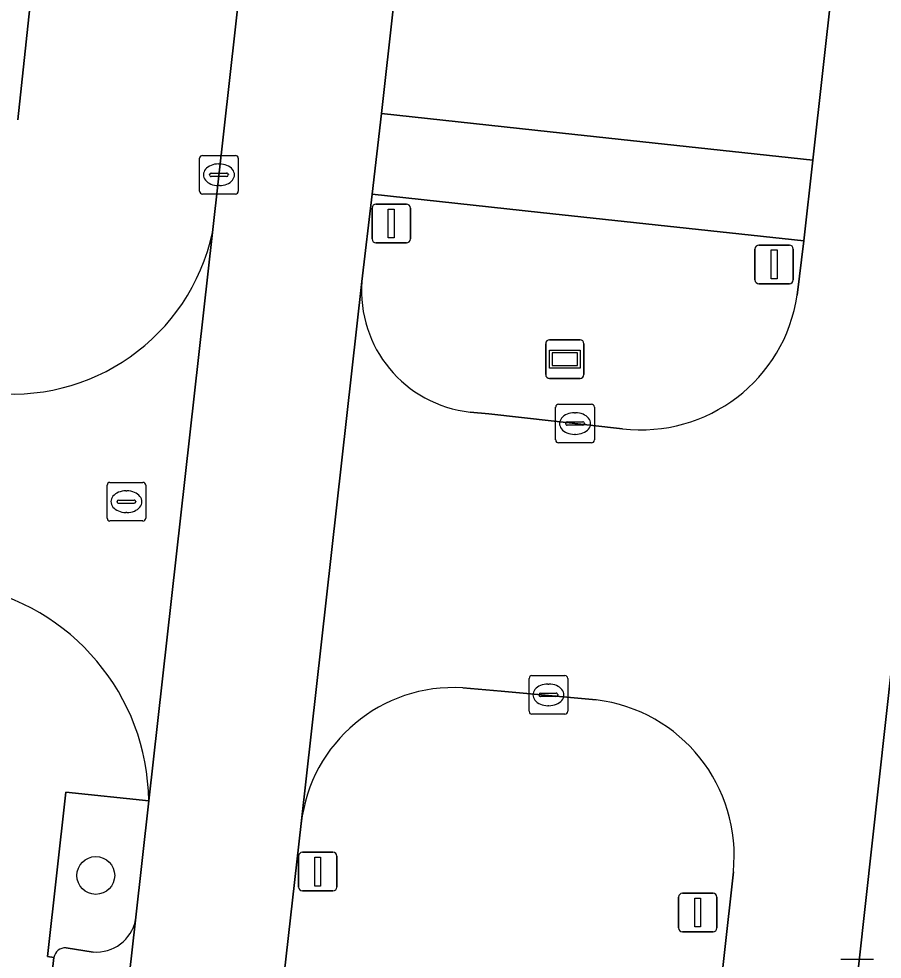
# Model space of a CAD drawing. Extents: x 161928 to 163071, y 386474 to 387428.
# Drawn here: x 162306.84 to 162329.18, y 387124.98 to 387149.33 of the extents above; entities that cross this region are included whole.
import ezdxf

# ---------------------------------------------------------------- set-up
doc = ezdxf.new("R2010")
doc.units = 0
for name, color, linetype in [('IMGEO_Berm_groen', 7, 'Continuous'), ('IMGEO_Boom', 7, 'Continuous'), ('IMGEO_Groenvoorziening', 7, 'Continuous'), ('IMGEO_Kolk', 7, 'Continuous'), ('IMGEO_Lichtmast', 7, 'Continuous'), ('IMGEO_Parkeervlak_open', 7, 'Continuous'), ('IMGEO_Rijbaan_lokaal_open', 7, 'Continuous'), ('IMGEO_Rioolput', 7, 'Continuous'), ('IMGEO_Straatnaambord', 7, 'Continuous'), ('IMGEO_Verkeerseiland_groen', 7, 'Continuous'), ('IMGEO_Verkeerseiland_open', 7, 'Continuous'), ('IMGEO_Voetpad_open', 7, 'Continuous')]:
    doc.layers.add(name, color=color, linetype=linetype)

msp = doc.modelspace()

# ---------------------------------------------------------------- linework, layer by layer
at = {"layer": 'IMGEO_Berm_groen'}
for points in [[(162328.957, 387261.15), (162328.575, 387257.733), (162322.961, 387207.382), (162325.571, 387207.091), (162323.545, 387189.2), (162320.968, 387189.478), (162316.222, 387146.882), (162320.587, 387146.404), (162327.389, 387145.669), (162329.167, 387161.695), (162326.579, 387161.986), (162328.574, 387179.838), (162331.156, 387179.573), (162335.944, 387222.428)], [(162321.778, 387131.695), (162319.322, 387131.926), (162318.329, 387132.008)], [(162310.201, 387129.087), (162308.051, 387129.306), (162307.581, 387125.056), (162307.745, 387125.029)], [(162309.861, 387125.998), (162310.201, 387129.087)], [(162314.145, 387128.5), (162311.81, 387107.808), (162314.374, 387107.497), (162312.248, 387088.459), (162309.685, 387088.77), (162301.966, 387020.029), (162304.536, 387019.704), (162302.547, 387001.835), (162299.988, 387002.128), (162298.102, 386985.188), (162297.872, 386983.131), (162309.248, 386981.919), (162309.501, 386984.314), (162317.157, 387053.732), (162314.56, 387054.058), (162316.518, 387071.683)], [(162316.518, 387071.683), (162319.101, 387071.379), (162325.328, 387127.246)], [(162308.06, 387125.278), (162308.759, 387125.169)]]:
    msp.add_lwpolyline(points, dxfattribs=at)
for centre, radius, start, end in [((162318.091, 387128.043), 3.972, 86.5639, 173.3912), ((162321.294, 387127.668), 4.056, 354.0338, 83.1412), ((162308.838, 387126.212), 1.045, 265.6898, 348.2162), ((162308.038, 387124.982), 0.296, 85.7017, 170.9494)]:
    msp.add_arc(centre, radius, start, end, dxfattribs=at)
at = {"layer": 'IMGEO_Boom'}
msp.add_circle((162308.83, 387127.151), 0.489, dxfattribs=at)
at = {"layer": 'IMGEO_Groenvoorziening'}
msp.add_lwpolyline([(162306.809, 387146.718), (162307.337, 387151.653), (162305.249, 387151.876), (162305.824, 387156.934), (162307.918, 387156.711), (162309.272, 387168.767), (162312.357, 387196.239)], dxfattribs=at)
at = {"layer": 'IMGEO_Kolk'}
for p, q in [((162311.592, 387145.793), (162312.444, 387145.793)), ((162311.517, 387144.867), (162311.517, 387145.719)), ((162312.005, 387145.573), (162312.03, 387145.573)), ((162312.518, 387145.719), (162312.518, 387144.867)), ((162311.776, 387145.287), (162311.776, 387145.299)), ((162311.819, 387145.336), (162312.217, 387145.336)), ((162312.26, 387145.299), (162312.26, 387145.287)), ((162312.214, 387145.25), (162311.816, 387145.25)), ((162312.444, 387144.793), (162311.592, 387144.793)), ((162312.028, 387145.013), (162312.003, 387145.013)), ((162320.73, 387138.426), (162320.73, 387139.278)), ((162320.805, 387139.352), (162321.657, 387139.352)), ((162321.731, 387139.278), (162321.731, 387138.426)), ((162321.218, 387139.132), (162321.243, 387139.132)), ((162320.989, 387138.846), (162320.989, 387138.858)), ((162321.427, 387138.809), (162321.029, 387138.809)), ((162321.032, 387138.895), (162321.43, 387138.895)), ((162321.473, 387138.858), (162321.473, 387138.846)), ((162321.241, 387138.572), (162321.216, 387138.572)), ((162321.657, 387138.352), (162320.805, 387138.352)), ((162320.042, 387131.401), (162320.042, 387132.253)), ((162320.117, 387132.327), (162320.969, 387132.327)), ((162321.043, 387132.253), (162321.043, 387131.401)), ((162320.53, 387132.107), (162320.555, 387132.107)), ((162320.301, 387131.821), (162320.301, 387131.833)), ((162320.739, 387131.784), (162320.341, 387131.784)), ((162320.344, 387131.87), (162320.742, 387131.87)), ((162320.785, 387131.833), (162320.785, 387131.821)), ((162320.553, 387131.547), (162320.528, 387131.547)), ((162320.969, 387131.327), (162320.117, 387131.327)), ((162328.106, 387124.983), (162328.958, 387124.983))]:
    msp.add_line(p, q, dxfattribs=at)
for points in [[(162311.592, 387145.793), (162312.444, 387145.793)], [(162311.517, 387144.867), (162311.517, 387145.719)], [(162312.518, 387145.719), (162312.518, 387144.867)], [(162312.444, 387144.793), (162311.592, 387144.793)], [(162320.73, 387138.426), (162320.73, 387139.278)], [(162320.805, 387139.352), (162321.657, 387139.352)], [(162321.731, 387139.278), (162321.731, 387138.426)], [(162321.657, 387138.352), (162320.805, 387138.352)], [(162320.042, 387131.401), (162320.042, 387132.253)], [(162320.117, 387132.327), (162320.969, 387132.327)], [(162321.043, 387132.253), (162321.043, 387131.401)], [(162320.969, 387131.327), (162320.117, 387131.327)], [(162328.106, 387124.983), (162328.958, 387124.983)]]:
    msp.add_lwpolyline(points, dxfattribs=at)
for centre, radius, start, end in [((162311.594, 387145.717), 0.0765, 91.552, 178.448), ((162311.594, 387145.717), 0.0765, 91.552, 178.448), ((162312.442, 387145.717), 0.0765, 1.552, 88.448), ((162312.442, 387145.717), 0.0765, 1.552, 88.448), ((162311.816, 387145.296), 0.0403, 85.8775, 175.7526), ((162311.813, 387145.286), 0.0366, 178.938, 274.7102), ((162312.217, 387145.293), 0.043, 264.8664, 352.4533), ((162312.221, 387145.298), 0.0386, 1.7309, 96.639), ((162311.594, 387144.869), 0.0765, 181.552, 268.448), ((162311.594, 387144.869), 0.0765, 181.552, 268.448), ((162312.442, 387144.869), 0.0765, 271.552, 358.448), ((162312.442, 387144.869), 0.0765, 271.552, 358.448), ((162320.807, 387139.276), 0.0765, 91.552, 178.448), ((162320.807, 387139.276), 0.0765, 91.552, 178.448), ((162321.655, 387139.276), 0.0765, 1.552, 88.448), ((162321.655, 387139.276), 0.0765, 1.552, 88.448), ((162321.029, 387138.855), 0.0403, 85.8775, 175.7526), ((162321.026, 387138.845), 0.0366, 178.938, 274.7102), ((162321.43, 387138.852), 0.043, 264.8664, 352.4533), ((162321.434, 387138.857), 0.0386, 1.7309, 96.639), ((162320.807, 387138.428), 0.0765, 181.552, 268.448), ((162320.807, 387138.428), 0.0765, 181.552, 268.448), ((162321.655, 387138.428), 0.0765, 271.552, 358.448), ((162321.655, 387138.428), 0.0765, 271.552, 358.448), ((162320.119, 387132.251), 0.0765, 91.552, 178.448), ((162320.119, 387132.251), 0.0765, 91.552, 178.448), ((162320.967, 387132.251), 0.0765, 1.552, 88.448), ((162320.967, 387132.251), 0.0765, 1.552, 88.448), ((162320.341, 387131.83), 0.0403, 85.8775, 175.7526), ((162320.338, 387131.82), 0.0366, 178.938, 274.7102), ((162320.742, 387131.827), 0.043, 264.8664, 352.4533), ((162320.746, 387131.832), 0.0386, 1.7309, 96.639), ((162320.119, 387131.403), 0.0765, 181.552, 268.448), ((162320.119, 387131.403), 0.0765, 181.552, 268.448), ((162320.967, 387131.403), 0.0765, 271.552, 358.448), ((162320.967, 387131.403), 0.0765, 271.552, 358.448)]:
    msp.add_arc(centre, radius, start, end, dxfattribs=at)
for centre, major_axis, ratio, start_param, end_param in [((162312.004, 387145.293), (-0.387, 0.002), 0.722429, 4.712389, 7.853982), ((162312.029, 387145.293), (-0.39, 0.002), 0.717154, 1.570796, 4.712389), ((162321.217, 387138.852), (-0.387, 0.002), 0.722429, 4.712389, 7.853982), ((162321.242, 387138.852), (-0.39, 0.002), 0.717154, 1.570796, 4.712389), ((162320.529, 387131.827), (-0.387, 0.002), 0.722429, 4.712389, 7.853982), ((162320.554, 387131.827), (-0.39, 0.002), 0.717154, 1.570796, 4.712389)]:
    msp.add_ellipse(centre, major_axis=major_axis, ratio=ratio, start_param=start_param, end_param=end_param, dxfattribs=at)
at = {"layer": 'IMGEO_Lichtmast'}
for p, q in [((162315.98, 387143.631), (162315.98, 387144.431)), ((162315.98, 387144.431), (162315.98, 387143.631)), ((162316.08, 387144.531), (162316.87, 387144.531)), ((162316.87, 387144.531), (162316.08, 387144.531)), ((162316.97, 387144.431), (162316.97, 387143.631)), ((162316.97, 387143.631), (162316.97, 387144.431)), ((162316.87, 387143.531), (162316.08, 387143.531)), ((162316.08, 387143.531), (162316.87, 387143.531)), ((162325.888, 387142.571), (162325.888, 387143.371)), ((162325.888, 387143.371), (162325.888, 387142.571)), ((162325.988, 387143.471), (162326.778, 387143.471)), ((162326.778, 387143.471), (162325.988, 387143.471)), ((162326.878, 387143.371), (162326.878, 387142.571)), ((162326.878, 387142.571), (162326.878, 387143.371)), ((162326.778, 387142.471), (162325.988, 387142.471)), ((162325.988, 387142.471), (162326.778, 387142.471)), ((162314.178, 387127.751), (162314.968, 387127.751)), ((162314.968, 387127.751), (162314.178, 387127.751)), ((162314.078, 387126.851), (162314.078, 387127.651)), ((162314.078, 387127.651), (162314.078, 387126.851)), ((162315.068, 387127.651), (162315.068, 387126.851)), ((162315.068, 387126.851), (162315.068, 387127.651)), ((162314.968, 387126.751), (162314.178, 387126.751)), ((162314.178, 387126.751), (162314.968, 387126.751)), ((162323.912, 387125.792), (162323.912, 387126.592)), ((162323.912, 387126.592), (162323.912, 387125.792)), ((162324.012, 387126.692), (162324.802, 387126.692)), ((162324.802, 387126.692), (162324.012, 387126.692)), ((162324.902, 387126.592), (162324.902, 387125.792)), ((162324.902, 387125.792), (162324.902, 387126.592)), ((162324.802, 387125.692), (162324.012, 387125.692)), ((162324.012, 387125.692), (162324.802, 387125.692))]:
    msp.add_line(p, q, dxfattribs=at)
for points in [[(162316.4, 387144.406), (162316.55, 387144.406), (162316.55, 387143.656), (162316.4, 387143.656), (162316.4, 387144.406)], [(162326.308, 387143.346), (162326.458, 387143.346), (162326.458, 387142.596), (162326.308, 387142.596), (162326.308, 387143.346)], [(162314.498, 387127.626), (162314.648, 387127.626), (162314.648, 387126.876), (162314.498, 387126.876), (162314.498, 387127.626)], [(162324.332, 387126.567), (162324.482, 387126.567), (162324.482, 387125.817), (162324.332, 387125.817), (162324.332, 387126.567)]]:
    msp.add_lwpolyline(points, dxfattribs=at)
for centre, start, end in [((162316.08, 387144.431), 90, 180), ((162316.08, 387144.431), 90, 180), ((162316.87, 387144.431), 0, 90), ((162316.87, 387144.431), 360, 90), ((162316.08, 387143.631), 180, 270), ((162316.08, 387143.631), 180, 270), ((162316.87, 387143.631), 270, 0), ((162316.87, 387143.631), 270, 0), ((162325.988, 387143.371), 90, 180), ((162325.988, 387143.371), 90, 180), ((162326.778, 387143.371), 0, 90), ((162326.778, 387143.371), 360, 90), ((162325.988, 387142.571), 180, 270), ((162325.988, 387142.571), 180, 270), ((162326.778, 387142.571), 270, 0), ((162326.778, 387142.571), 270, 0), ((162314.178, 387127.651), 90, 180), ((162314.178, 387127.651), 90, 180), ((162314.968, 387127.651), 0, 90), ((162314.968, 387127.651), 360, 90), ((162314.178, 387126.851), 180, 270), ((162314.178, 387126.851), 180, 270), ((162314.968, 387126.851), 270, 0), ((162314.968, 387126.851), 270, 0), ((162324.012, 387126.592), 90, 180), ((162324.012, 387126.592), 90, 180), ((162324.802, 387126.592), 0, 90), ((162324.802, 387126.592), 360, 90), ((162324.012, 387125.792), 180, 270), ((162324.012, 387125.792), 180, 270), ((162324.802, 387125.792), 270, 0), ((162324.802, 387125.792), 270, 0)]:
    msp.add_arc(centre, 0.1, start, end, dxfattribs=at)
at = {"layer": 'IMGEO_Parkeervlak_open'}
for points in [[(162300.517, 387042.959), (162309.861, 387125.998)], [(162308.759, 387125.169), (162308.06, 387125.278)], [(162307.745, 387125.029), (162298.684, 387044.352)]]:
    msp.add_lwpolyline(points, dxfattribs=at)
for centre, radius, start, end in [((162308.838, 387126.212), 1.045, 265.6898, 348.2162), ((162308.038, 387124.982), 0.296, 85.7017, 170.9494)]:
    msp.add_arc(centre, radius, start, end, dxfattribs=at)
at = {"layer": 'IMGEO_Rijbaan_lokaal_open'}
for points in [[(162314.145, 387128.5), (162315.714, 387142.532), (162315.978, 387144.787), (162316.222, 387146.882), (162320.968, 387189.478), (162322.961, 387207.382), (162328.575, 387257.733), (162324.595, 387258.179), (162324.485, 387257.3), (162314.527, 387167.729), (162311.851, 387143.8), (162310.201, 387129.087), (162309.861, 387125.998), (162300.517, 387042.959), (162300.407, 387041.864)], [(162329.769, 387135.676), (162331.084, 387147.667), (162343.111, 387255.161), (162343.217, 387256.141), (162339.772, 387256.522), (162337.943, 387240.269), (162335.944, 387222.428), (162331.156, 387179.573), (162329.167, 387161.695), (162327.389, 387145.669), (162327.149, 387143.579), (162326.979, 387142.177)], [(162310.201, 387129.087), (162311.851, 387143.8)], [(162315.714, 387142.532), (162314.145, 387128.5)], [(162322.458, 387138.719), (162319.003, 387139.105), (162318.516, 387139.147)], [(162325.328, 387127.246), (162319.101, 387071.379), (162317.157, 387053.732), (162309.501, 386984.314), (162312.981, 386984.002), (162322.979, 387074.695), (162323.101, 387075.776), (162325.003, 387092.654), (162328.188, 387121.385), (162328.401, 387123.299), (162329.441, 387132.676), (162329.769, 387135.676)], [(162318.329, 387132.008), (162319.322, 387131.926), (162321.778, 387131.695)], [(162298.5, 387024.808), (162298.15, 387021.823), (162295.968, 387002.165), (162294.227, 386986.475), (162294.124, 386985.61), (162298.102, 386985.188), (162299.988, 387002.128), (162301.966, 387020.029), (162309.685, 387088.77), (162311.81, 387107.808), (162314.145, 387128.5)]]:
    msp.add_lwpolyline(points, dxfattribs=at)
for centre, radius, start, end in [((162306.67, 387144.914), 5.299, 262.3518, 347.8644), ((162318.87, 387142.292), 3.165, 175.6605, 263.5733), ((162322.943, 387142.769), 4.079, 263.1722, 351.6508), ((162304.477, 387129.016), 5.724, 0.7073, 79.4634), ((162318.091, 387128.043), 3.972, 86.5639, 173.3912), ((162321.294, 387127.668), 4.056, 354.0338, 83.1412)]:
    msp.add_arc(centre, radius, start, end, dxfattribs=at)
at = {"layer": 'IMGEO_Rioolput'}
for p, q in [((162309.122, 387136.403), (162309.122, 387137.255)), ((162309.197, 387137.329), (162310.049, 387137.329)), ((162310.123, 387137.255), (162310.123, 387136.403)), ((162309.61, 387137.109), (162309.635, 387137.109)), ((162309.381, 387136.823), (162309.381, 387136.835)), ((162309.819, 387136.786), (162309.421, 387136.786)), ((162309.424, 387136.872), (162309.822, 387136.872)), ((162309.865, 387136.835), (162309.865, 387136.823)), ((162309.633, 387136.549), (162309.608, 387136.549)), ((162310.049, 387136.329), (162309.197, 387136.329))]:
    msp.add_line(p, q, dxfattribs=at)
for points in [[(162309.122, 387136.403), (162309.122, 387137.255)], [(162309.197, 387137.329), (162310.049, 387137.329)], [(162310.123, 387137.255), (162310.123, 387136.403)], [(162310.049, 387136.329), (162309.197, 387136.329)]]:
    msp.add_lwpolyline(points, dxfattribs=at)
for centre, radius, start, end in [((162309.199, 387137.253), 0.0765, 91.552, 178.448), ((162309.199, 387137.253), 0.0765, 91.552, 178.448), ((162310.047, 387137.253), 0.0765, 1.552, 88.448), ((162310.047, 387137.253), 0.0765, 1.552, 88.448), ((162309.421, 387136.832), 0.0403, 85.8775, 175.7526), ((162309.418, 387136.822), 0.0366, 178.938, 274.7102), ((162309.822, 387136.829), 0.043, 264.8664, 352.4533), ((162309.826, 387136.834), 0.0386, 1.7309, 96.639), ((162309.199, 387136.405), 0.0765, 181.552, 268.448), ((162309.199, 387136.405), 0.0765, 181.552, 268.448), ((162310.047, 387136.405), 0.0765, 271.552, 358.448), ((162310.047, 387136.405), 0.0765, 271.552, 358.448)]:
    msp.add_arc(centre, radius, start, end, dxfattribs=at)
for centre, major_axis, ratio, start_param, end_param in [((162309.609, 387136.829), (-0.387, 0.002), 0.722429, 4.712389, 7.853982), ((162309.634, 387136.829), (-0.39, 0.002), 0.717154, 1.570796, 4.712389)]:
    msp.add_ellipse(centre, major_axis=major_axis, ratio=ratio, start_param=start_param, end_param=end_param, dxfattribs=at)
at = {"layer": 'IMGEO_Straatnaambord'}
for p, q in [((162320.472, 387140.12), (162320.472, 387140.92)), ((162320.472, 387140.92), (162320.472, 387140.12)), ((162320.572, 387141.02), (162321.362, 387141.02)), ((162321.362, 387141.02), (162320.572, 387141.02)), ((162321.462, 387140.92), (162321.462, 387140.12)), ((162321.462, 387140.12), (162321.462, 387140.92)), ((162321.362, 387140.02), (162320.572, 387140.02)), ((162320.572, 387140.02), (162321.362, 387140.02))]:
    msp.add_line(p, q, dxfattribs=at)
for points in [[(162320.573, 387140.752), (162321.361, 387140.752), (162321.361, 387140.288), (162320.573, 387140.288), (162320.573, 387140.752)], [(162320.638, 387140.687), (162320.638, 387140.353), (162321.296, 387140.353), (162321.296, 387140.687), (162320.638, 387140.687)]]:
    msp.add_lwpolyline(points, dxfattribs=at)
for centre, start, end in [((162320.572, 387140.92), 90, 180), ((162320.572, 387140.92), 90, 180), ((162321.362, 387140.92), 0, 90), ((162321.362, 387140.92), 360, 90), ((162320.572, 387140.12), 180, 270), ((162320.572, 387140.12), 180, 270), ((162321.362, 387140.12), 270, 0), ((162321.362, 387140.12), 270, 0)]:
    msp.add_arc(centre, 0.1, start, end, dxfattribs=at)
at = {"layer": 'IMGEO_Verkeerseiland_groen'}
for points in [[(162326.979, 387142.177), (162327.149, 387143.579), (162320.34, 387144.312), (162315.978, 387144.787), (162315.714, 387142.532)], [(162318.516, 387139.147), (162319.003, 387139.105), (162322.458, 387138.719)]]:
    msp.add_lwpolyline(points, dxfattribs=at)
for centre, radius, start, end in [((162318.87, 387142.292), 3.165, 175.6605, 263.5733), ((162322.943, 387142.769), 4.079, 263.1722, 351.6508)]:
    msp.add_arc(centre, radius, start, end, dxfattribs=at)
at = {"layer": 'IMGEO_Verkeerseiland_open'}
msp.add_lwpolyline([(162330.317, 387132.581), (162329.441, 387132.676), (162328.401, 387123.299), (162330.783, 387123.068), (162330.608, 387121.116), (162328.188, 387121.385), (162325.003, 387092.654), (162326.205, 387092.504), (162324.325, 387075.617), (162323.101, 387075.776), (162322.979, 387074.695)], dxfattribs=at)
at = {"layer": 'IMGEO_Voetpad_open'}
for points in [[(162319.355, 387258.927), (162312.909, 387200.984), (162312.357, 387196.239), (162309.272, 387168.767), (162307.918, 387156.711), (162305.824, 387156.934), (162305.249, 387151.876), (162307.337, 387151.653), (162306.809, 387146.718)], [(162311.851, 387143.8), (162314.527, 387167.729)], [(162307.745, 387125.029), (162307.581, 387125.056), (162308.051, 387129.306), (162310.201, 387129.087)], [(162298.684, 387044.352), (162307.745, 387125.029)]]:
    msp.add_lwpolyline(points, dxfattribs=at)
msp.add_lwpolyline([(162315.978, 387144.787), (162320.34, 387144.312), (162327.149, 387143.579), (162327.389, 387145.669), (162320.587, 387146.404), (162316.222, 387146.882)], close=True, dxfattribs=at)
for centre, radius, start, end in [((162306.67, 387144.914), 5.299, 262.3518, 347.8644), ((162304.477, 387129.016), 5.724, 0.7073, 79.4634)]:
    msp.add_arc(centre, radius, start, end, dxfattribs=at)

doc.saveas('drawing.dxf')
